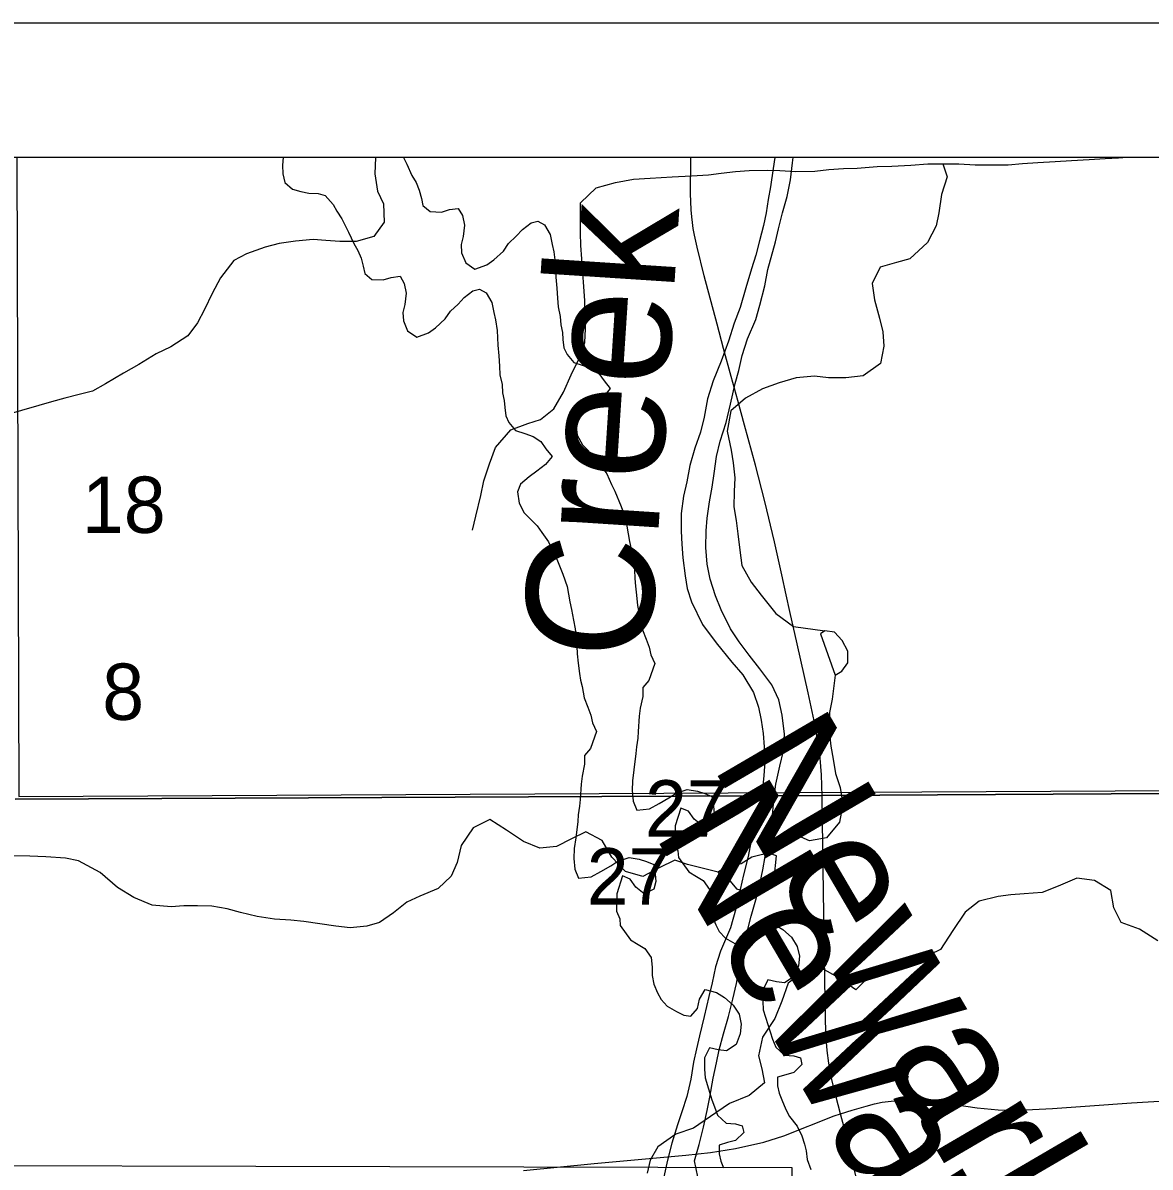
# Model space of a CAD drawing. Extents: x -21.1 to 50.3, y -4.9 to 22.1.
# Drawn here: x 5.889 to 6.727, y 20.149 to 21 of the extents above; entities that cross this region are included whole.
import ezdxf

# ---------------------------------------------------------------- set-up
doc = ezdxf.new("R2010")
doc.units = 0
for name, color, linetype in [('GM_X_Corporation', 7, 'Continuous'), ('GM_X_County', 7, 'Continuous'), ('GM_X_County_Road', 7, 'Continuous'), ('GM_X_Minor_Lake', 7, 'Continuous'), ('GM_X_Minor_River', 7, 'Continuous'), ('GM_X_Minor_River_Text', 7, 'Continuous'), ('GM_X_Rail_Line_Text', 7, 'Continuous'), ('GM_X_Section', 7, 'Continuous'), ('GM_X_Section_Text', 7, 'Continuous'), ('GM_X_State_Route', 7, 'Continuous'), ('SH_Cut_Line', 7, 'Continuous'), ('SH_Data', 7, 'Continuous')]:
    doc.layers.add(name, color=color, linetype=linetype)

msp = doc.modelspace()

# ---------------------------------------------------------------- linework, layer by layer
at = {"layer": 'GM_X_Corporation'}
msp.add_lwpolyline([(6.88768, 20.9), (5.88454, 20.9), (5.88596, 20.42484), (6.89298, 20.43015)], close=True, dxfattribs=at)
at = {"layer": 'GM_X_County'}
msp.add_lwpolyline([(8.9, 14.74638), (8.9, 20.9), (2.1, 20.9), (2.1, 14.1), (8.89319, 14.1)], dxfattribs=at)
at = {"layer": 'GM_X_County_Road'}
for points in [[(6.49692, 20.18886), (6.50563, 20.19153), (6.51598, 20.19462), (6.52207, 20.1963), (6.52797, 20.19751), (6.53452, 20.19841), (6.5402, 20.19894), (6.55254, 20.19916), (6.56483, 20.19822), (6.5986, 20.19333), (6.61411, 20.19192), (6.62968, 20.1917), (6.65448, 20.19279), (6.6823, 20.19494), (6.71328, 20.19721), (6.75049, 20.19936)], [(6.26115, 20.14686), (6.31371, 20.15208), (6.38182, 20.15807), (6.40036, 20.16012), (6.41874, 20.16311), (6.4399, 20.16794), (6.45476, 20.17254), (6.49225, 20.18742), (6.49692, 20.18886)]]:
    msp.add_lwpolyline(points, dxfattribs=at)
at = {"layer": 'GM_X_Minor_Lake'}
for points in [[(6.49289, 20.51509), (6.49782, 20.51812), (6.50237, 20.52419), (6.50238, 20.53291), (6.49821, 20.54088), (6.49253, 20.54694), (6.48533, 20.54808), (6.48191, 20.54581)], [(6.48191, 20.54581), (6.49289, 20.51509)], [(6.44922, 20.38083), (6.44354, 20.38272), (6.43785, 20.38158), (6.43103, 20.37969), (6.42307, 20.37475), (6.41662, 20.37399), (6.4098, 20.37134), (6.406, 20.36868), (6.40676, 20.36679), (6.41358, 20.36337), (6.41964, 20.35617), (6.42381, 20.35503), (6.4314, 20.35655), (6.43936, 20.35996), (6.44467, 20.36224), (6.4477, 20.36376)], [(6.4477, 20.36376), (6.44922, 20.38083)]]:
    msp.add_lwpolyline(points, dxfattribs=at)
at = {"layer": 'GM_X_Minor_River'}
for points in [[(6.15109, 20.9), (6.15078, 20.88785), (6.15267, 20.87495), (6.15721, 20.86547), (6.15758, 20.85182), (6.15, 20.8412), (6.13673, 20.83741), (6.1246, 20.8374), (6.11436, 20.83816), (6.10489, 20.83892), (6.09162, 20.83778), (6.07948, 20.83588), (6.06925, 20.83323), (6.05522, 20.82829), (6.04574, 20.82336), (6.03588, 20.81047), (6.02981, 20.79871), (6.02411, 20.78695), (6.0188, 20.77709), (6.01159, 20.76723), (5.99908, 20.75926), (5.98808, 20.75395), (5.97519, 20.74599), (5.96381, 20.73954), (5.95054, 20.73157), (5.94068, 20.72626), (5.93082, 20.72361), (5.92021, 20.72095), (5.91035, 20.71829), (5.90087, 20.71564), (5.87509, 20.70805)], [(6.08265, 20.9), (6.08216, 20.89431), (6.0822, 20.88785), (6.08376, 20.8814), (6.08949, 20.87649), (6.0956, 20.87463), (6.10169, 20.87352), (6.10855, 20.87318), (6.11388, 20.87169), (6.11963, 20.86488), (6.12233, 20.85996), (6.12616, 20.85428), (6.13117, 20.84443), (6.13502, 20.83609), (6.1381, 20.83079), (6.14041, 20.82511), (6.14197, 20.81904), (6.14314, 20.81372), (6.14849, 20.8092), (6.15687, 20.80886), (6.16295, 20.81079), (6.16942, 20.81159)], [(6.17189, 20.9), (6.17446, 20.89495), (6.17831, 20.88661), (6.18138, 20.88131), (6.1837, 20.87563), (6.18526, 20.86955), (6.18643, 20.86424), (6.19178, 20.85971), (6.20016, 20.85938), (6.20624, 20.86131), (6.21271, 20.86211)], [(6.22342, 20.62276), (6.2257, 20.63338), (6.2295, 20.64855), (6.23178, 20.65955), (6.23596, 20.67207), (6.24051, 20.6842), (6.25189, 20.69748), (6.2644, 20.70203), (6.27389, 20.70506), (6.28374, 20.71303), (6.29095, 20.72555), (6.29665, 20.73844), (6.30348, 20.75247), (6.3069, 20.76233), (6.30728, 20.77258), (6.3069, 20.78395), (6.30691, 20.79343), (6.30616, 20.80405), (6.30541, 20.81391), (6.30465, 20.82453), (6.3039, 20.83439), (6.30353, 20.84387), (6.30354, 20.86625), (6.3153, 20.87725), (6.3297, 20.88142), (6.34297, 20.8837), (6.35548, 20.88446), (6.37178, 20.8856), (6.38619, 20.88636), (6.3987, 20.88712), (6.40818, 20.88826), (6.41879, 20.8894), (6.42903, 20.89016), (6.4423, 20.89054), (6.45177, 20.89016), (6.46352, 20.8894), (6.47793, 20.88978), (6.48816, 20.89092), (6.49916, 20.89168), (6.50939, 20.89206), (6.52418, 20.8932), (6.53517, 20.89358), (6.5492, 20.89434), (6.56171, 20.8951), (6.57308, 20.89511), (6.58483, 20.89511), (6.59696, 20.89435), (6.6216, 20.89435), (6.63222, 20.89549), (6.64359, 20.89625), (6.65648, 20.89701), (6.66861, 20.89777), (6.68188, 20.89853), (6.69363, 20.89929), (6.70348, 20.89967), (6.70676, 20.9)], [(6.44809, 20.9), (6.4468, 20.89182), (6.44476, 20.87817), (6.44315, 20.86869), (6.44153, 20.85883), (6.43953, 20.84935), (6.43676, 20.83798), (6.43399, 20.82737), (6.43085, 20.81715), (6.42653, 20.80314), (6.4222, 20.78836), (6.41791, 20.77663), (6.41359, 20.76338), (6.40813, 20.74862), (6.40228, 20.73387), (6.39797, 20.72061), (6.39555, 20.70696), (6.39277, 20.6956), (6.38848, 20.68386), (6.38493, 20.67098), (6.38253, 20.65885), (6.38014, 20.64824), (6.37849, 20.63534), (6.37835, 20.62205), (6.37902, 20.61254), (6.37967, 20.60228), (6.38143, 20.58897), (6.38285, 20.57946), (6.38616, 20.56955), (6.39434, 20.55275), (6.40445, 20.53897), (6.41607, 20.5248), (6.42432, 20.51522), (6.43216, 20.50222), (6.43584, 20.49117), (6.43802, 20.48165), (6.43944, 20.47176), (6.4401, 20.46188), (6.44074, 20.45085), (6.43988, 20.44023), (6.43902, 20.43074), (6.437, 20.41898), (6.43421, 20.40572), (6.43026, 20.39094), (6.42825, 20.38033), (6.42469, 20.36669), (6.4223, 20.35569), (6.41912, 20.34129), (6.41518, 20.32728), (6.40779, 20.30988), (6.40387, 20.29814), (6.40147, 20.28639), (6.39909, 20.27616), (6.39552, 20.26138), (6.39195, 20.24698), (6.38995, 20.23712), (6.38757, 20.22727), (6.38555, 20.21476), (6.38276, 20.20187), (6.37884, 20.19051), (6.37571, 20.18067), (6.37139, 20.16704), (6.36823, 20.15453), (6.36544, 20.14203)], [(6.39087, 20.14215), (6.38834, 20.15395), (6.39188, 20.16607), (6.39505, 20.17895), (6.39784, 20.19146), (6.39983, 20.20132), (6.40226, 20.21535), (6.40465, 20.22672), (6.40665, 20.23658), (6.40981, 20.24832), (6.41374, 20.26119), (6.41691, 20.27408), (6.41968, 20.28583), (6.42211, 20.30024), (6.42413, 20.31237), (6.42768, 20.32525), (6.43045, 20.33586), (6.43439, 20.34987), (6.43716, 20.36086), (6.43916, 20.37034), (6.44078, 20.3802), (6.44358, 20.39461), (6.446, 20.40788), (6.44728, 20.4223), (6.44892, 20.43406), (6.45172, 20.44733), (6.45449, 20.45869), (6.45538, 20.47122), (6.45363, 20.48529), (6.45109, 20.49671), (6.44589, 20.50778), (6.4369, 20.51965), (6.42903, 20.52999), (6.42154, 20.53994), (6.41519, 20.5495), (6.40812, 20.56363), (6.40405, 20.57392), (6.4, 20.5865), (6.39784, 20.59754), (6.39683, 20.61008), (6.39695, 20.62224), (6.39781, 20.63173), (6.39946, 20.64387), (6.40147, 20.65486), (6.40309, 20.6651), (6.40474, 20.67762), (6.40751, 20.68899), (6.41183, 20.703), (6.41501, 20.71664), (6.41858, 20.7318), (6.42134, 20.74165), (6.42373, 20.75264), (6.42766, 20.76514), (6.43388, 20.77951), (6.43702, 20.79011), (6.44059, 20.80451), (6.44299, 20.81665), (6.44852, 20.8371), (6.4509, 20.84696), (6.45367, 20.8587), (6.45722, 20.87082), (6.45962, 20.88333), (6.46127, 20.89585), (6.46179, 20.9)], [(6.57308, 20.89511), (6.57611, 20.88562), (6.57193, 20.87235), (6.57003, 20.8587), (6.56813, 20.84922), (6.56168, 20.8367), (6.5484, 20.82456), (6.53854, 20.82191), (6.52641, 20.81849), (6.52034, 20.80635), (6.52223, 20.79422), (6.52601, 20.78057), (6.52828, 20.77033), (6.52903, 20.75971), (6.52675, 20.74681), (6.51386, 20.73771), (6.50097, 20.73619), (6.48808, 20.73619), (6.47747, 20.73733), (6.46382, 20.73619), (6.45131, 20.73239), (6.43879, 20.72784), (6.42628, 20.72101), (6.41529, 20.71153), (6.41262, 20.69636), (6.41565, 20.68233), (6.41716, 20.67285), (6.41829, 20.66185), (6.4179, 20.65161), (6.41752, 20.64023), (6.41941, 20.62999), (6.42054, 20.62013), (6.42205, 20.608), (6.42356, 20.59662), (6.43038, 20.5841), (6.43796, 20.57462), (6.44894, 20.56097), (6.46183, 20.55111), (6.48533, 20.54808)], [(6.21271, 20.86211), (6.21578, 20.85681), (6.21734, 20.8496), (6.21625, 20.84123), (6.21476, 20.83515), (6.21518, 20.82907), (6.21826, 20.82149), (6.22514, 20.81697), (6.23388, 20.82005), (6.23918, 20.82388), (6.24638, 20.83038), (6.25016, 20.8361), (6.25584, 20.84145), (6.26038, 20.84642), (6.26682, 20.85139), (6.27176, 20.85256), (6.27673, 20.84992), (6.28095, 20.84273), (6.28252, 20.83514), (6.28369, 20.82983), (6.28488, 20.82186), (6.28532, 20.81084), (6.28612, 20.80287), (6.28655, 20.79527), (6.28697, 20.78882), (6.28853, 20.78161), (6.28894, 20.77553), (6.29012, 20.76984), (6.29053, 20.76452), (6.29132, 20.75845), (6.29363, 20.75352), (6.29862, 20.74747), (6.30548, 20.74523), (6.31158, 20.74298), (6.31732, 20.73922), (6.32115, 20.73392), (6.32575, 20.72825), (6.32084, 20.72214), (6.31439, 20.71717), (6.30871, 20.71296), (6.30226, 20.7076), (6.30001, 20.70189), (6.3012, 20.69354), (6.30505, 20.68634), (6.31462, 20.67652), (6.31808, 20.6716), (6.32306, 20.66479), (6.32653, 20.65683), (6.32922, 20.65191), (6.33386, 20.64054), (6.33695, 20.63143), (6.33892, 20.62005), (6.34009, 20.61436), (6.34166, 20.60639), (6.34284, 20.59994), (6.34364, 20.59348), (6.34405, 20.58702), (6.34446, 20.58133), (6.34526, 20.5745), (6.34607, 20.5669), (6.34686, 20.56197), (6.34803, 20.55703), (6.3496, 20.54869), (6.3523, 20.54186), (6.35461, 20.5358), (6.35579, 20.53011), (6.35887, 20.52366), (6.35437, 20.5111), (6.34984, 20.50576), (6.34987, 20.4993), (6.34802, 20.49055), (6.34729, 20.48447), (6.34659, 20.47307), (6.34624, 20.46813), (6.34513, 20.46166), (6.34478, 20.45672), (6.34333, 20.44456), (6.34223, 20.43658), (6.34189, 20.42936), (6.34269, 20.42138), (6.3454, 20.41456), (6.35491, 20.41575), (6.36212, 20.41959), (6.36933, 20.42381), (6.37464, 20.42726), (6.383, 20.42996), (6.39061, 20.42887), (6.39596, 20.427), (6.4013, 20.42474), (6.40248, 20.41753), (6.40289, 20.41222), (6.4014, 20.40651), (6.39419, 20.40305), (6.38807, 20.40796), (6.38385, 20.41401), (6.37812, 20.41626), (6.37401, 20.40294), (6.37367, 20.39572), (6.3737, 20.39002), (6.37602, 20.38434), (6.37643, 20.3794)], [(6.16942, 20.81159), (6.17249, 20.80629), (6.17406, 20.79908), (6.17296, 20.79072), (6.17147, 20.78463), (6.17189, 20.77855), (6.17497, 20.77097), (6.18185, 20.76645), (6.19059, 20.76954), (6.1959, 20.77337), (6.20309, 20.77987), (6.20687, 20.78558), (6.21255, 20.79093), (6.21709, 20.7959), (6.22353, 20.80087), (6.22847, 20.80204), (6.23344, 20.79941), (6.23767, 20.79221), (6.23923, 20.78463), (6.2404, 20.77931), (6.24159, 20.77134), (6.24203, 20.76033), (6.24284, 20.75235), (6.24326, 20.74476), (6.24368, 20.7383), (6.24524, 20.73109), (6.24565, 20.72502), (6.24683, 20.71932), (6.24724, 20.71401), (6.24803, 20.70793), (6.25035, 20.70301), (6.25533, 20.69696), (6.26219, 20.69472), (6.26829, 20.69247), (6.27403, 20.6887), (6.27786, 20.6834), (6.28246, 20.67773), (6.27755, 20.67163), (6.2711, 20.66665), (6.26542, 20.66244), (6.25898, 20.65709), (6.25673, 20.65138), (6.25791, 20.64302), (6.26176, 20.63583), (6.27133, 20.626), (6.27479, 20.62108), (6.27977, 20.61427), (6.28324, 20.60632), (6.28593, 20.60139), (6.29057, 20.59002), (6.29366, 20.58092), (6.29563, 20.56953), (6.2968, 20.56384), (6.29837, 20.55587), (6.29955, 20.54942), (6.30035, 20.54297), (6.30076, 20.53651), (6.30117, 20.53081), (6.30197, 20.52398), (6.30278, 20.51639), (6.30357, 20.51145), (6.30474, 20.50652), (6.30631, 20.49817), (6.30901, 20.49135), (6.31133, 20.48528), (6.3125, 20.47959), (6.31558, 20.47315), (6.31108, 20.46059), (6.30655, 20.45524), (6.30658, 20.44879), (6.30473, 20.44004), (6.304, 20.43396), (6.3033, 20.42255), (6.30295, 20.41761), (6.30185, 20.41115), (6.30149, 20.40621), (6.30004, 20.39404), (6.29894, 20.38606), (6.2986, 20.37884), (6.29941, 20.37086), (6.30211, 20.36404), (6.31162, 20.36523), (6.31883, 20.36907), (6.32604, 20.37329), (6.33135, 20.37674), (6.33971, 20.37945), (6.34733, 20.37835), (6.35267, 20.37648), (6.35801, 20.37423), (6.35919, 20.36702), (6.3596, 20.3617), (6.35811, 20.356), (6.3509, 20.35254), (6.34478, 20.35744), (6.34056, 20.3635), (6.33484, 20.36574), (6.33072, 20.35242), (6.33038, 20.34521), (6.33041, 20.33951), (6.33273, 20.33382), (6.33314, 20.32888)], [(6.49289, 20.51509), (6.49061, 20.49726), (6.48871, 20.4874), (6.48832, 20.47602), (6.48983, 20.46237), (6.49134, 20.45251), (6.49323, 20.44189), (6.49664, 20.43165), (6.49853, 20.41914), (6.49624, 20.40586), (6.48638, 20.3941), (6.47387, 20.39183), (6.46099, 20.39751), (6.44354, 20.38272)], [(6.406, 20.36868), (6.38326, 20.37437), (6.37379, 20.3774), (6.36203, 20.37171), (6.3499, 20.36526), (6.33701, 20.36905), (6.32678, 20.37967), (6.31959, 20.39219), (6.30746, 20.39863), (6.29684, 20.39332), (6.28585, 20.38763), (6.27334, 20.38649), (6.26121, 20.39142), (6.2487, 20.39976), (6.2362, 20.40772), (6.22368, 20.40165), (6.21496, 20.38838), (6.21192, 20.37587), (6.20736, 20.36562), (6.19788, 20.35652), (6.18423, 20.35083), (6.17437, 20.34628), (6.16451, 20.33831), (6.15428, 20.33111), (6.1448, 20.32845), (6.13229, 20.32731), (6.12167, 20.32845), (6.09779, 20.33186), (6.08832, 20.33299), (6.07618, 20.33375), (6.0633, 20.33565), (6.05079, 20.33868), (6.04093, 20.34133), (6.02956, 20.34323), (6.01895, 20.34361), (6.00871, 20.3436), (5.99923, 20.34284), (5.98521, 20.34398), (5.97157, 20.34967), (5.95944, 20.35725), (5.94656, 20.36825), (5.93026, 20.37697), (5.92078, 20.37887), (5.906, 20.38), (5.89425, 20.38038), (5.88174, 20.38076)], [(6.37643, 20.3794), (6.3841, 20.3688), (6.38983, 20.36542), (6.39479, 20.36241), (6.3994, 20.35559), (6.4002, 20.34838), (6.40024, 20.3423), (6.40141, 20.33585), (6.40411, 20.32941), (6.40681, 20.32448), (6.4114, 20.31957), (6.41828, 20.31543), (6.42362, 20.3128), (6.42895, 20.31207), (6.43387, 20.31779), (6.43536, 20.32464), (6.4395, 20.33188), (6.44789, 20.32965), (6.454, 20.32588), (6.4605, 20.32022), (6.46473, 20.31341), (6.46629, 20.3062), (6.46557, 20.29898), (6.46257, 20.29098), (6.45536, 20.28638), (6.44927, 20.28711), (6.44279, 20.28859), (6.43903, 20.28097), (6.43907, 20.27261), (6.43949, 20.26616), (6.44453, 20.24985), (6.44646, 20.24454), (6.44878, 20.23848), (6.45528, 20.23244), (6.46214, 20.23209), (6.4671, 20.2306), (6.46826, 20.22567), (6.46221, 20.21956), (6.45613, 20.218), (6.45005, 20.21607), (6.45008, 20.20961), (6.45126, 20.2043), (6.45318, 20.19937), (6.45627, 20.19217), (6.45897, 20.18687), (6.46472, 20.17968), (6.46818, 20.17248), (6.47012, 20.16642), (6.47129, 20.16148), (6.47209, 20.15503), (6.47479, 20.14745)], [(6.73274, 20.31752), (6.7191, 20.32624), (6.70545, 20.33117), (6.70015, 20.34217), (6.69789, 20.35507), (6.68576, 20.36227), (6.67249, 20.36417), (6.65884, 20.35809), (6.64671, 20.35354), (6.63344, 20.3524), (6.62358, 20.35164), (6.61411, 20.3505), (6.60008, 20.34709), (6.58946, 20.33874), (6.58036, 20.32509), (6.57125, 20.31105), (6.55646, 20.30385)], [(6.33314, 20.32888), (6.34081, 20.31829), (6.34654, 20.3149), (6.3515, 20.31189), (6.35611, 20.30508), (6.35691, 20.29786), (6.35695, 20.29179), (6.35813, 20.28533), (6.36083, 20.27889), (6.36352, 20.27397), (6.36811, 20.26905), (6.37499, 20.26491), (6.38033, 20.26228), (6.38567, 20.26155), (6.39058, 20.26728), (6.39207, 20.27412), (6.39621, 20.28137), (6.4046, 20.27913), (6.41071, 20.27537), (6.41721, 20.26971), (6.42144, 20.26289), (6.423, 20.25568), (6.42228, 20.24846), (6.41928, 20.24047), (6.41207, 20.23586), (6.40598, 20.23659), (6.3995, 20.23808), (6.39574, 20.23046), (6.39578, 20.2221), (6.3962, 20.21564), (6.40124, 20.19934), (6.40317, 20.19403), (6.40549, 20.18796), (6.41199, 20.18192), (6.41885, 20.18158), (6.42381, 20.18009), (6.42498, 20.17515), (6.41892, 20.16904), (6.41284, 20.16749), (6.40676, 20.16556), (6.4068, 20.1591), (6.40797, 20.15379), (6.4099, 20.14886)], [(6.55646, 20.30385), (6.54699, 20.30309), (6.53334, 20.30119), (6.52083, 20.2936), (6.50831, 20.28109), (6.49504, 20.29019), (6.4833, 20.29701), (6.47117, 20.29587), (6.4579, 20.28601), (6.45334, 20.27273), (6.44802, 20.25984), (6.43892, 20.24581), (6.43588, 20.23215), (6.43853, 20.22229), (6.44042, 20.21205), (6.42904, 20.20257), (6.41425, 20.1965), (6.40022, 20.18702), (6.38771, 20.17829), (6.37444, 20.17374), (6.36116, 20.16426), (6.35547, 20.15439), (6.35319, 20.14491)]]:
    msp.add_lwpolyline(points, dxfattribs=at)
at = {"layer": 'GM_X_Rail_Line_Text'}
for points in [[(8.9, 20.9), (2.80139, 20.9)], [(5.88332, 20.42279), (6.48301, 20.42563), (7.60161, 20.43214)], [(7.60161, 20.43214), (6.48301, 20.42563), (5.88332, 20.42279)]]:
    msp.add_lwpolyline(points, dxfattribs=at)
at = {"layer": 'GM_X_Section'}
msp.add_lwpolyline([(5.46449, 20.1514), (6.46064, 20.14904), (6.46467, 19.14528), (5.46172, 19.1492)], close=True, dxfattribs=at)
at = {"layer": 'GM_X_State_Route'}
for points in [[(6.48322, 20.42509), (6.48267, 20.44092), (6.48166, 20.45325), (6.48, 20.46552), (6.47795, 20.47774), (6.47287, 20.50203), (6.46456, 20.53837), (6.45917, 20.56238), (6.45645, 20.57481), (6.45323, 20.58966), (6.44785, 20.61409), (6.44076, 20.64422), (6.4338, 20.67114), (6.42557, 20.70102), (6.42054, 20.71921), (6.41564, 20.73704), (6.41, 20.75801), (6.4051, 20.77599), (6.39556, 20.81201), (6.39027, 20.83313), (6.38833, 20.84228), (6.38736, 20.84713), (6.38682, 20.85156), (6.38634, 20.85574), (6.38591, 20.86089), (6.38537, 20.87326), (6.38552, 20.9)], [(6.50651, 20.15016), (6.5015, 20.17168), (6.49788, 20.18527), (6.49692, 20.18886), (6.49338, 20.20225), (6.4904, 20.21455), (6.48832, 20.22649), (6.48702, 20.23598), (6.48604, 20.24813), (6.48563, 20.26188), (6.48544, 20.27307), (6.48433, 20.35405), (6.48368, 20.3882), (6.48322, 20.42509)], [(6.44396, 19.87143), (6.44588, 19.87598), (6.4589, 19.90746), (6.47132, 19.9359), (6.49449, 19.99015), (6.50204, 20.01048), (6.5072, 20.0283), (6.51107, 20.04645), (6.51355, 20.06485), (6.51452, 20.08028), (6.51461, 20.09862), (6.5139, 20.10778), (6.51297, 20.11717), (6.50992, 20.13549), (6.50651, 20.15016)]]:
    msp.add_lwpolyline(points, dxfattribs=at)
at = {"layer": 'SH_Cut_Line'}
msp.add_lwpolyline([(8.9, 16.40522), (8.9, 20.9), (2.1, 20.9)], dxfattribs=at)
at = {"layer": 'SH_Data'}
msp.add_line((2, 21), (9, 21), dxfattribs=at)

# ---------------------------------------------------------------- texts
at = {"layer": 'GM_X_Minor_River_Text'}
for s, height, rotation, p in [('Creek', 0.094734, 86.27482, (6.35515, 20.52481)), ('Newark', 0.094727, 300.3163, (6.40033, 20.44898)), ('Newark', 0.094727, 300.3163, (6.35704, 20.39847))]:
    msp.add_text(s, height=height, rotation=rotation, dxfattribs=at).set_placement(p)
at = {"layer": 'GM_X_Section_Text'}
for s, height, p in [('18', 0.041856, (5.93294, 20.62081)), ('8', 0.04186, (5.94803, 20.48181)), ('27', 0.041856, (6.35151, 20.39504)), ('27', 0.041856, (6.30822, 20.34453))]:
    msp.add_text(s, height=height, rotation=0.00001, dxfattribs=at).set_placement(p)

doc.saveas('drawing.dxf')
